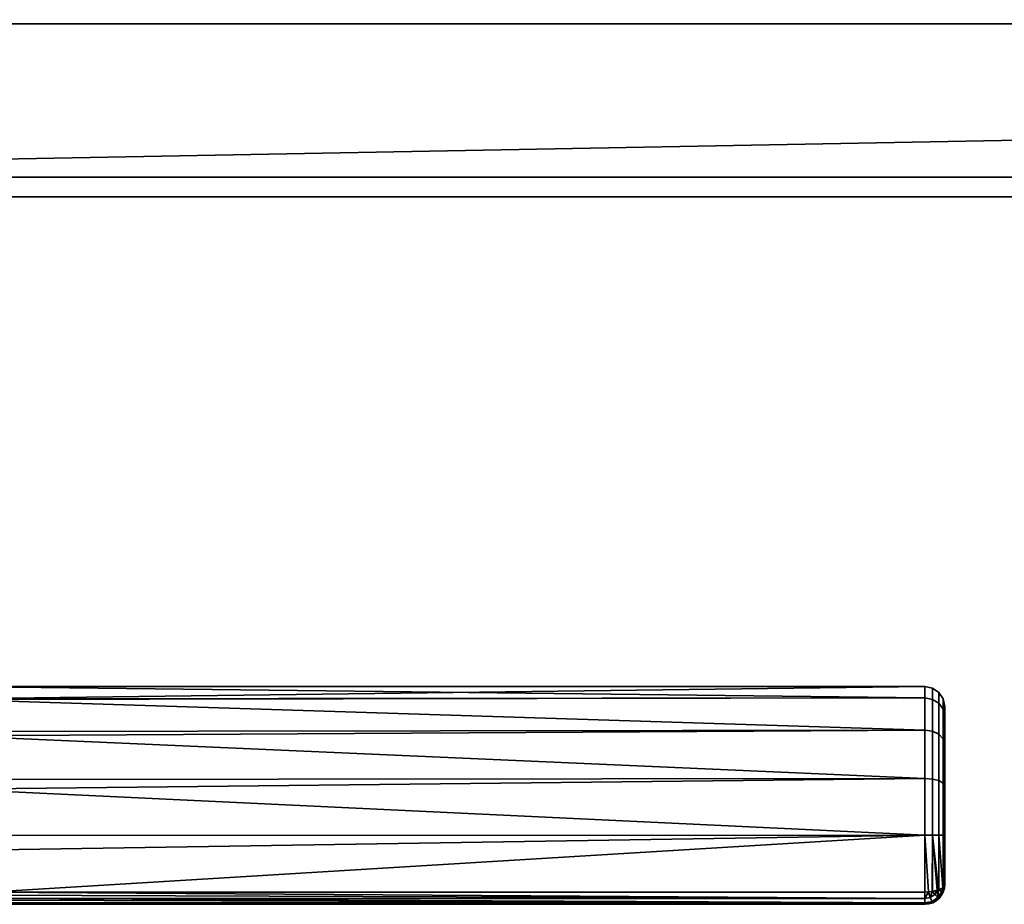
# Model space of a CAD drawing. Header units: millimetres. Extents: x -490 to 6690, y -115 to 152.
# Tile 484 of 656: x 2678 to 2777, y -115 to -26. Entities that reach past the tile are written whole.
import ezdxf

# ---------------------------------------------------------------- set-up
doc = ezdxf.new("R2010")
doc.units = ezdxf.units.MM
doc.layers.add('151', color=253, linetype='Continuous')

# ---------------------------------------------------------------- blocks, each defined once
blk = doc.blocks.new('UG_SURFACE_193')
at = {"layer": '151', "color": 254, "linetype": 'Continuous', "lineweight": 35}
for points in [[(2769, -94.144, 1098.254), (2671, -94.218, 1098.27), (2671, -93, 1104)], [(2769, -93, 1104), (2671, -93, 1104), (2671, -94.218, 1109.73)], [(2671, -94.218, 1109.73), (2769, -94.144, 1109.746), (2769, -93, 1104)], [(2671, -93, 1104), (2769, -93, 1104), (2769, -94.144, 1098.254)], [(2769.765, -94.285, 1109.688), (2769.765, -93.152, 1104), (2769, -93, 1104), (2769, -94.144, 1109.746)], [(2769.765, -93.152, 1104), (2769.765, -94.285, 1098.312), (2769, -94.144, 1098.254), (2769, -93, 1104)], [(2770.414, -94.685, 1109.522), (2770.414, -93.586, 1104), (2769.765, -93.152, 1104), (2769.765, -94.285, 1109.688)], [(2770.414, -93.586, 1104), (2770.414, -94.685, 1098.478), (2769.765, -94.285, 1098.312), (2769.765, -93.152, 1104)], [(2671, -94.297, 1097.899), (2769, -94.144, 1098.254), (2769, -97.402, 1093.385)], [(2769, -94.144, 1109.746), (2671, -94.218, 1109.73), (2671, -94.297, 1110.101)], [(2671, -94.297, 1110.101), (2769, -97.402, 1114.615), (2769, -94.144, 1109.746)], [(2671, -94.297, 1097.899), (2671, -94.218, 1098.27), (2769, -94.144, 1098.254)], [(2769, -97.402, 1093.385), (2671, -97.516, 1093.467), (2671, -94.297, 1097.899)], [(2671, -94.297, 1110.101), (2671, -97.516, 1114.532), (2769, -97.402, 1114.615)], [(2769.765, -97.51, 1114.508), (2769.765, -94.285, 1109.688), (2769, -94.144, 1109.746), (2769, -97.402, 1114.615)], [(2769.765, -94.285, 1098.312), (2769.765, -97.51, 1093.492), (2769, -97.402, 1093.385), (2769, -94.144, 1098.254)], [(2770.414, -97.816, 1114.201), (2770.414, -94.685, 1109.522), (2769.765, -94.285, 1109.688), (2769.765, -97.51, 1114.508)], [(2770.414, -94.685, 1098.478), (2770.414, -97.816, 1093.799), (2769.765, -97.51, 1093.492), (2769.765, -94.285, 1098.312)], [(2770.848, -95.285, 1109.273), (2770.848, -94.235, 1104), (2770.414, -93.586, 1104), (2770.414, -94.685, 1109.522)], [(2770.848, -94.235, 1104), (2770.848, -95.285, 1098.727), (2770.414, -94.685, 1098.478), (2770.414, -93.586, 1104)], [(2771, -95.992, 1108.98), (2771, -95, 1104), (2770.848, -94.235, 1104), (2770.848, -95.285, 1109.273)], [(2771, -95, 1104), (2771, -95.992, 1099.02), (2770.848, -95.285, 1098.727), (2770.848, -94.235, 1104)], [(2770.848, -98.275, 1113.742), (2770.848, -95.285, 1109.273), (2770.414, -94.685, 1109.522), (2770.414, -97.816, 1114.201)], [(2770.848, -95.285, 1098.727), (2770.848, -98.275, 1094.258), (2770.414, -97.816, 1093.799), (2770.414, -94.685, 1098.478)], [(2771, -98.815, 1113.2), (2771, -95.992, 1108.98), (2770.848, -95.285, 1109.273), (2770.848, -98.275, 1113.742)], [(2771, -95.992, 1099.02), (2771, -98.815, 1094.8), (2770.848, -98.275, 1094.258), (2770.848, -95.285, 1098.727)], [(2771, -98.815, 1113.2), (2771, -98.815, 1094.8), (2771, -95.992, 1099.02), (2771, -95, 1104)], [(2771, -95, 1104), (2771, -95.992, 1108.98), (2771, -98.815, 1113.2)], [(2671, -97.963, 1092.853), (2769, -97.402, 1093.385), (2769, -102.277, 1090.135)], [(2769, -102.277, 1117.865), (2769, -97.402, 1114.615), (2671, -97.963, 1115.147)], [(2769, -97.402, 1114.615), (2671, -97.516, 1114.532), (2671, -97.963, 1115.147)], [(2671, -97.963, 1092.853), (2671, -97.516, 1093.467), (2769, -97.402, 1093.385)], [(2769.765, -102.335, 1117.725), (2769.765, -97.51, 1114.508), (2769, -97.402, 1114.615), (2769, -102.277, 1117.865)], [(2769.765, -97.51, 1093.492), (2769.765, -102.335, 1090.275), (2769, -102.277, 1090.135), (2769, -97.402, 1093.385)], [(2770.414, -102.501, 1117.324), (2770.414, -97.816, 1114.201), (2769.765, -97.51, 1114.508), (2769.765, -102.335, 1117.725)], [(2770.414, -97.816, 1093.799), (2770.414, -102.501, 1090.676), (2769.765, -102.335, 1090.275), (2769.765, -97.51, 1093.492)], [(2769, -102.277, 1090.135), (2671, -102.376, 1090.305), (2671, -97.963, 1092.853)], [(2671, -97.963, 1115.147), (2671, -102.376, 1117.695), (2769, -102.277, 1117.865)], [(2770.848, -102.748, 1116.724), (2770.848, -98.275, 1113.742), (2770.414, -97.816, 1114.201), (2770.414, -102.501, 1117.324)], [(2770.848, -98.275, 1094.258), (2770.848, -102.748, 1091.276), (2770.414, -102.501, 1090.676), (2770.414, -97.816, 1093.799)], [(2771, -103.04, 1116.017), (2771, -98.815, 1113.2), (2770.848, -98.275, 1113.742), (2770.848, -102.748, 1116.724)], [(2771, -98.815, 1094.8), (2771, -103.04, 1091.983), (2770.848, -102.748, 1091.276), (2770.848, -98.275, 1094.258)], [(2771, -98.815, 1113.2), (2771, -103.04, 1091.983), (2771, -98.815, 1094.8)], [(2771, -98.815, 1113.2), (2771, -103.04, 1116.017), (2771, -103.04, 1091.983)], [(2671, -103.365, 1089.734), (2769, -102.277, 1090.135), (2769, -108.025, 1089)], [(2769, -108.025, 1119), (2769, -102.277, 1117.865), (2671, -103.365, 1118.266)], [(2769, -102.277, 1117.865), (2671, -102.376, 1117.695), (2671, -103.365, 1118.266)], [(2671, -103.365, 1089.734), (2671, -102.376, 1090.305), (2769, -102.277, 1090.135)], [(2769.765, -108.025, 1118.848), (2769.765, -102.335, 1117.725), (2769, -102.277, 1117.865), (2769, -108.025, 1119)], [(2769.765, -102.335, 1090.275), (2769.765, -108.025, 1089.152), (2769, -108.025, 1089), (2769, -102.277, 1090.135)], [(2770.414, -108.024, 1118.414), (2770.414, -102.501, 1117.324), (2769.765, -102.335, 1117.725), (2769.765, -108.025, 1118.848)], [(2770.414, -102.501, 1090.676), (2770.414, -108.024, 1089.586), (2769.765, -108.025, 1089.152), (2769.765, -102.335, 1090.275)], [(2769, -108.025, 1089), (2671, -108.051, 1089.242), (2671, -103.365, 1089.734)], [(2671, -103.365, 1118.266), (2671, -108.051, 1118.758), (2769, -108.025, 1119)], [(2770.848, -108.023, 1117.765), (2770.848, -102.748, 1116.724), (2770.414, -102.501, 1117.324), (2770.414, -108.024, 1118.414)], [(2770.848, -102.748, 1091.276), (2770.848, -108.023, 1090.235), (2770.414, -108.024, 1089.586), (2770.414, -102.501, 1090.676)], [(2771, -108.022, 1117), (2771, -103.04, 1116.017), (2770.848, -102.748, 1116.724), (2770.848, -108.023, 1117.765)], [(2771, -103.04, 1091.983), (2771, -108.022, 1091), (2770.848, -108.023, 1090.235), (2770.848, -102.748, 1091.276)], [(2771, -103.04, 1116.017), (2771, -113, 1092), (2771, -108.022, 1091), (2771, -103.04, 1091.983)], [(2771, -103.04, 1116.017), (2771, -108.022, 1117), (2771, -113, 1116), (2771, -113, 1092)], [(2769, -108.025, 1119), (2671, -109.568, 1118.918), (2674.353, -113.769, 1117.846)], [(2769, -108.025, 1119), (2671, -108.051, 1118.758), (2671, -109.568, 1118.918)], [(2674.353, -113.769, 1090.154), (2671, -109.568, 1089.082), (2769, -108.025, 1089)], [(2671, -109.568, 1089.082), (2671, -108.051, 1089.242), (2769, -108.025, 1089)], [(2769, -108.025, 1089), (2769, -113.769, 1090.154), (2674.353, -113.769, 1090.154)], [(2674.353, -113.769, 1117.846), (2769, -113.769, 1117.846), (2769, -108.025, 1119)], [(2769, -108.025, 1089), (2769.765, -108.025, 1089.152), (2769.733, -113.713, 1090.289), (2769.341, -113.743, 1090.216)], [(2769.765, -108.025, 1118.848), (2769, -108.025, 1119), (2769.341, -113.743, 1117.784), (2769.733, -113.713, 1117.712)], [(2769, -108.025, 1119), (2769, -113.769, 1117.846), (2769.341, -113.743, 1117.784)], [(2769.341, -113.743, 1090.216), (2769, -113.769, 1090.154), (2769, -108.025, 1089)], [(2769.765, -108.025, 1089.152), (2769.765, -113.711, 1090.294), (2769.733, -113.713, 1090.289)], [(2769.733, -113.713, 1117.712), (2769.765, -113.711, 1117.706), (2769.765, -108.025, 1118.848)], [(2769.765, -108.025, 1089.152), (2770.414, -108.024, 1089.586), (2770.414, -113.544, 1090.695), (2770.381, -113.552, 1090.674)], [(2770.381, -113.552, 1117.326), (2770.414, -113.544, 1117.305), (2770.414, -108.024, 1118.414), (2769.765, -108.025, 1118.848)], [(2769.765, -108.025, 1089.152), (2770.381, -113.552, 1090.674), (2770.245, -113.587, 1090.59)], [(2769.765, -108.025, 1118.848), (2769.765, -113.711, 1117.706), (2770.245, -113.587, 1117.41)], [(2770.245, -113.587, 1117.41), (2770.381, -113.552, 1117.326), (2769.765, -108.025, 1118.848)], [(2770.245, -113.587, 1090.59), (2769.765, -113.711, 1090.294), (2769.765, -108.025, 1089.152)], [(2770.414, -108.024, 1089.586), (2770.848, -108.023, 1090.235), (2770.848, -113.294, 1091.293), (2770.806, -113.318, 1091.236)], [(2770.806, -113.318, 1116.764), (2770.848, -113.294, 1116.706), (2770.848, -108.023, 1117.765), (2770.414, -108.024, 1118.414)], [(2770.414, -108.024, 1118.414), (2770.414, -113.544, 1117.305), (2770.806, -113.318, 1116.764)], [(2770.806, -113.318, 1091.236), (2770.414, -113.544, 1090.695), (2770.414, -108.024, 1089.586)], [(2771, -113, 1116), (2771, -108.022, 1117), (2770.848, -108.023, 1117.765), (2770.848, -113.294, 1116.706)], [(2771, -108.022, 1091), (2771, -113, 1092), (2770.848, -113.294, 1091.293), (2770.848, -108.023, 1090.235)], [(2770.711, -113.695, 1116.768), (2770.806, -113.318, 1116.764), (2770.414, -113.544, 1117.305)], [(2770.414, -113.544, 1090.695), (2770.806, -113.318, 1091.236), (2770.711, -113.695, 1091.232)], [(2770.711, -113.695, 1116.768), (2770.853, -113.752, 1116), (2770.848, -113.294, 1116.706)], [(2770.848, -113.294, 1116.706), (2770.806, -113.318, 1116.764), (2770.711, -113.695, 1116.768)], [(2770.711, -113.695, 1091.232), (2770.806, -113.318, 1091.236), (2770.848, -113.294, 1091.293)], [(2770.848, -113.294, 1091.293), (2770.853, -113.752, 1092), (2770.711, -113.695, 1091.232)], [(2770.853, -113.752, 1116), (2771, -113, 1116), (2770.848, -113.294, 1116.706)], [(2770.848, -113.294, 1091.293), (2771, -113, 1092), (2770.853, -113.752, 1092)], [(2770.853, -113.752, 1092), (2771, -113, 1092), (2771, -113, 1116), (2770.853, -113.752, 1116)], [(2769, -114.847, 1116.764), (2674.206, -114.416, 1117.379), (2674.17, -114.566, 1117.244)], [(2674.17, -114.566, 1090.757), (2674.206, -114.416, 1090.621), (2769, -114.846, 1091.232)], [(2674.21, -114.399, 1117.393), (2674.206, -114.416, 1117.379), (2769, -114.847, 1116.764)], [(2769, -114.846, 1091.232), (2674.206, -114.416, 1090.621), (2674.21, -114.399, 1090.607)], [(2674.289, -114.067, 1117.692), (2674.21, -114.399, 1117.393), (2769, -114.415, 1117.411)], [(2769, -114.41, 1090.581), (2674.21, -114.399, 1090.607), (2674.289, -114.067, 1090.308)], [(2769, -114.847, 1116.764), (2769, -114.846, 1116.768), (2674.21, -114.399, 1117.393)], [(2769, -114.846, 1116.768), (2769, -114.415, 1117.411), (2674.21, -114.399, 1117.393)], [(2674.21, -114.399, 1090.607), (2769, -114.415, 1090.589), (2769, -114.846, 1091.232)], [(2769, -114.41, 1090.581), (2769, -114.415, 1090.589), (2674.21, -114.399, 1090.607)], [(2769, -114.415, 1117.411), (2674.35, -113.783, 1117.84), (2674.289, -114.067, 1117.692)], [(2674.289, -114.067, 1090.308), (2674.35, -113.783, 1090.16), (2769, -114.41, 1090.581)], [(2674.353, -113.769, 1117.846), (2674.35, -113.783, 1117.84), (2769, -114.415, 1117.411)], [(2769, -114.41, 1090.581), (2674.35, -113.783, 1090.16), (2674.353, -113.769, 1090.154)], [(2769, -114.415, 1117.411), (2769, -114.41, 1117.419), (2674.353, -113.769, 1117.846)], [(2769, -114.41, 1117.419), (2769, -113.769, 1117.846), (2674.353, -113.769, 1117.846)], [(2674.353, -113.769, 1090.154), (2769, -113.769, 1090.154), (2769, -114.41, 1090.581)], [(2769, -114.41, 1117.419), (2769.542, -114.301, 1117.419), (2769.341, -113.743, 1117.784)], [(2769.341, -113.743, 1117.784), (2769, -113.769, 1117.846), (2769, -114.41, 1117.419)], [(2769, -114.41, 1090.581), (2769, -113.769, 1090.154), (2769.341, -113.743, 1090.216)], [(2769.341, -113.743, 1090.216), (2769.542, -114.301, 1090.581), (2769, -114.41, 1090.581)], [(2769.542, -114.301, 1117.419), (2769, -114.41, 1117.419), (2769, -114.415, 1117.411)], [(2769, -114.415, 1117.411), (2769, -114.846, 1116.768), (2769.711, -114.704, 1116.768), (2769.542, -114.301, 1117.419)], [(2769.542, -114.301, 1090.581), (2769.711, -114.704, 1091.232), (2769, -114.846, 1091.232), (2769, -114.415, 1090.589)], [(2769, -114.415, 1090.589), (2769, -114.41, 1090.581), (2769.542, -114.301, 1090.581)], [(2769.733, -113.713, 1117.712), (2769.341, -113.743, 1117.784), (2769.542, -114.301, 1117.419)], [(2769.542, -114.301, 1090.581), (2769.341, -113.743, 1090.216), (2769.733, -113.713, 1090.289)], [(2769.542, -114.301, 1117.419), (2770.001, -113.992, 1117.419), (2769.733, -113.713, 1117.712)], [(2769.733, -113.713, 1090.289), (2770.001, -113.992, 1090.581), (2769.542, -114.301, 1090.581)], [(2770.001, -113.992, 1117.419), (2769.542, -114.301, 1117.419), (2769.711, -114.704, 1116.768), (2770.312, -114.299, 1116.768)], [(2770.312, -114.299, 1091.232), (2769.711, -114.704, 1091.232), (2769.542, -114.301, 1090.581), (2770.001, -113.992, 1090.581)], [(2770.312, -114.299, 1116.768), (2769.711, -114.704, 1116.768), (2769.77, -114.846, 1116), (2770.413, -114.413, 1116)], [(2770.413, -114.413, 1092), (2769.77, -114.846, 1092), (2769.711, -114.704, 1091.232), (2770.312, -114.299, 1091.232)], [(2769.765, -113.711, 1117.706), (2769.733, -113.713, 1117.712), (2770.001, -113.992, 1117.419)], [(2770.001, -113.992, 1090.581), (2769.733, -113.713, 1090.289), (2769.765, -113.711, 1090.294)], [(2770.001, -113.992, 1117.419), (2770.245, -113.587, 1117.41), (2769.765, -113.711, 1117.706)], [(2769.765, -113.711, 1090.294), (2770.245, -113.587, 1090.59), (2770.001, -113.992, 1090.581)], [(2769.77, -114.846, 1092), (2770.413, -114.413, 1092), (2770.413, -114.413, 1116), (2769.77, -114.846, 1116)], [(2770.245, -113.587, 1117.41), (2770.001, -113.992, 1117.419), (2770.312, -114.299, 1116.768)], [(2770.312, -114.299, 1091.232), (2770.001, -113.992, 1090.581), (2770.245, -113.587, 1090.59)], [(2770.312, -114.299, 1116.768), (2770.381, -113.552, 1117.326), (2770.245, -113.587, 1117.41)], [(2770.245, -113.587, 1090.59), (2770.381, -113.552, 1090.674), (2770.312, -114.299, 1091.232)], [(2770.312, -114.299, 1116.768), (2770.711, -113.695, 1116.768), (2770.381, -113.552, 1117.326)], [(2770.381, -113.552, 1090.674), (2770.711, -113.695, 1091.232), (2770.312, -114.299, 1091.232)], [(2770.711, -113.695, 1116.768), (2770.312, -114.299, 1116.768), (2770.421, -114.408, 1116), (2770.845, -113.764, 1116)], [(2770.845, -113.764, 1092), (2770.421, -114.408, 1092), (2770.312, -114.299, 1091.232), (2770.711, -113.695, 1091.232)], [(2770.413, -114.413, 1116), (2770.421, -114.408, 1116), (2770.312, -114.299, 1116.768)], [(2770.312, -114.299, 1091.232), (2770.421, -114.408, 1092), (2770.413, -114.413, 1092)], [(2770.414, -113.544, 1117.305), (2770.381, -113.552, 1117.326), (2770.711, -113.695, 1116.768)], [(2770.711, -113.695, 1091.232), (2770.381, -113.552, 1090.674), (2770.414, -113.544, 1090.695)], [(2770.421, -114.408, 1116), (2770.413, -114.413, 1116), (2770.413, -114.413, 1092), (2770.421, -114.408, 1092)], [(2770.421, -114.408, 1092), (2770.845, -113.764, 1092), (2770.845, -113.764, 1116), (2770.421, -114.408, 1116)], [(2770.845, -113.764, 1116), (2770.853, -113.752, 1116), (2770.711, -113.695, 1116.768)], [(2770.711, -113.695, 1091.232), (2770.853, -113.752, 1092), (2770.845, -113.764, 1092)], [(2770.853, -113.752, 1116), (2770.845, -113.764, 1116), (2770.845, -113.764, 1092), (2770.853, -113.752, 1092)], [(2769, -115, 1092), (2769, -115, 1116), (2674, -115, 1115.949), (2674, -115, 1092.051)], [(2769, -115, 1116), (2674.002, -115, 1116), (2674, -115, 1115.949)], [(2674, -115, 1092.051), (2674.002, -115, 1092), (2769, -115, 1092)], [(2674.07, -114.888, 1116.66), (2674.002, -115, 1116), (2769, -115, 1116)], [(2769, -115, 1092), (2674.002, -115, 1092), (2674.07, -114.888, 1091.34)], [(2769, -115, 1116), (2674.081, -114.853, 1116.723), (2674.07, -114.888, 1116.66)], [(2674.07, -114.888, 1091.34), (2674.081, -114.853, 1091.277), (2769, -115, 1092)], [(2674.087, -114.835, 1116.757), (2674.081, -114.853, 1116.723), (2769, -115, 1116)], [(2769, -115, 1092), (2674.081, -114.853, 1091.277), (2674.087, -114.835, 1091.243)], [(2674.17, -114.566, 1117.244), (2674.087, -114.835, 1116.757), (2769, -114.847, 1116.764)], [(2769, -114.846, 1091.232), (2674.087, -114.835, 1091.243), (2674.17, -114.566, 1090.757)], [(2769, -115, 1116), (2769, -114.847, 1116.764), (2674.087, -114.835, 1116.757)], [(2769, -114.846, 1091.232), (2769, -114.847, 1091.236), (2674.087, -114.835, 1091.243)], [(2674.087, -114.835, 1091.243), (2769, -114.847, 1091.236), (2769, -115, 1092)], [(2769.711, -114.704, 1116.768), (2769, -114.847, 1116.764), (2769, -115, 1116), (2769.765, -114.847, 1116)], [(2769.711, -114.704, 1116.768), (2769, -114.846, 1116.768), (2769, -114.847, 1116.764)], [(2769.765, -114.847, 1092), (2769, -115, 1092), (2769, -114.847, 1091.236), (2769.711, -114.704, 1091.232)], [(2769, -114.847, 1091.236), (2769, -114.846, 1091.232), (2769.711, -114.704, 1091.232)], [(2769.765, -114.847, 1092), (2769.765, -114.847, 1116), (2769, -115, 1116), (2769, -115, 1092)], [(2769.765, -114.847, 1116), (2769.77, -114.846, 1116), (2769.711, -114.704, 1116.768)], [(2769.711, -114.704, 1091.232), (2769.77, -114.846, 1092), (2769.765, -114.847, 1092)], [(2769.77, -114.846, 1116), (2769.765, -114.847, 1116), (2769.765, -114.847, 1092), (2769.77, -114.846, 1092)]]:
    blk.add_3dface(points, dxfattribs=at)
blk = doc.blocks.new('UG_SURFACE_195')
at = {"layer": '151', "color": 7, "linetype": 'Continuous', "lineweight": 35}
for points in [[(2591, -26, 2017), (3409, -26, 2017), (3409, 0, 2017), (2591, 0, 2017)], [(2591, -26), (2591, -22.5), (3409, -22.5), (3409, -26)], [(2591, -26), (3409, -26), (2578, -41.5)], [(3409, -26), (3422, -26), (3422, -41.5), (2578, -41.5)], [(2578, -26, 2030), (3422, -26, 2030), (3409, -26, 2017), (2591, -26, 2017)], [(3422, -43.5, 2030), (3422, -26, 2030), (2578, -26, 2030), (2578, -43.5, 2030)], [(2578, -43.5, 2), (2578, -41.5), (3422, -41.5), (3422, -43.5, 2)], [(3422, -43.5, 2), (3422, -43.5, 2030), (2578, -43.5, 2030), (2578, -43.5, 2)]]:
    blk.add_3dface(points, dxfattribs=at)

msp = doc.modelspace()

# ---------------------------------------------------------------- linework, layer by layer
at = {"layer": '151', "linetype": 'Continuous', "lineweight": -3}
for p, q in [((2578, -26, 2030), (3422, -26, 2030)), ((2591, -26, 2017), (3409, -26, 2017)), ((2578, -41.5), (3422, -41.5)), ((3422, -43.5, 2), (2578, -43.5, 2)), ((3422, -43.5, 2030), (2578, -43.5, 2030)), ((2771, -113, 1116), (2771, -113, 1092)), ((2674.353, -113.769, 1117.846), (2769, -113.769, 1117.846)), ((2769, -113.769, 1090.154), (2674.353, -113.769, 1090.154)), ((2769, -115, 1116), (2674.002, -115, 1116)), ((2674.002, -115, 1092), (2769, -115, 1092)), ((2769, -115, 1092), (2769, -115, 1116))]:
    msp.add_line(p, q, dxfattribs=at)
at = {"layer": '151', "linetype": 'Continuous', "lineweight": -3, "extrusion": (-1, 0, 0)}
msp.add_arc((108, 1104, -2769), 15, 67.38014, 292.61986, dxfattribs=at)
at = {"layer": '151', "linetype": 'Continuous', "lineweight": -3, "extrusion": (1, 0, 0)}
for centre, radius, start, end in [((-108, 1104, 2771), 13, 247.38014, 112.61986), ((-113, 1092, 2769), 2, 180, 247.38014), ((-113, 1116, 2769), 2, 112.61986, 180)]:
    msp.add_arc(centre, radius, start, end, dxfattribs=at)
at = {"layer": '151', "linetype": 'Continuous', "lineweight": -3, "extrusion": (0, 0.923077, 0.384615)}
msp.add_arc((-2769, 1073.615, 324.923), 2, 90, 180, dxfattribs=at)
at = {"layer": '151', "linetype": 'Continuous', "lineweight": -3, "extrusion": (0, 0, -1)}
msp.add_arc((-2769, -113, -1092), 2, 180, 270, dxfattribs=at)
at = {"layer": '151', "linetype": 'Continuous', "lineweight": -3, "extrusion": (-1.44783e-14, 0.923077, -0.384615)}
msp.add_arc((-2769, 964.538, -524.308), 2, 180, 270, dxfattribs=at)
at = {"layer": '151', "linetype": 'Continuous', "lineweight": -3}
msp.add_arc((2769, -113, 1116), 2, 270, 0, dxfattribs=at)

# ---------------------------------------------------------------- block references
for name in ['UG_SURFACE_195', 'UG_SURFACE_193']:
    msp.add_blockref(name, (0, 0), dxfattribs=at)

doc.saveas('drawing.dxf')
